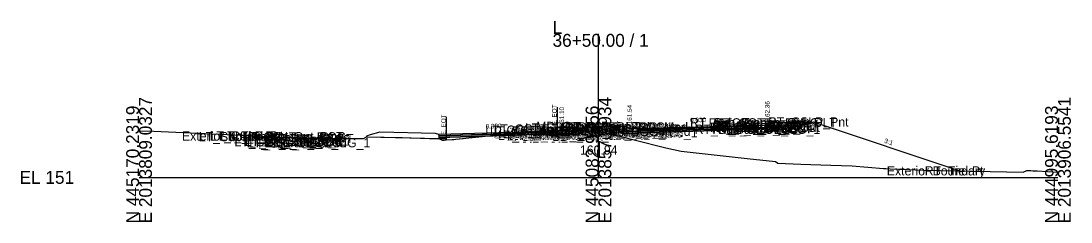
# Model space of a CAD drawing. Extents: x -26 to 4203, y -10 to 9526.
# Drawn here: x 1974.3 to 2202.8, y 6490.3 to 6534 of the extents above; entities that cross this region are included whole.
import ezdxf

# ---------------------------------------------------------------- set-up
doc = ezdxf.new("R2010")
doc.units = 0
for name, color, linetype in [('Default', 7, 'Continuous'), ('Exist CMT Pavement', 7, 'Continuous'), ('Exist Cross Section Cell', 7, 'Continuous'), ('Exist XS Center Line Elevation Label', 7, 'Continuous'), ('Exist XS Ground Line', 7, 'Continuous'), ('Prop CMT Conc Surface', 7, 'Continuous'), ('Prop CMT Concrete Structures', 7, 'Continuous'), ('Prop CMT Pvmt Course 1', 7, 'Continuous'), ('Prop CMT Pvmt Course 1 CG', 7, 'Continuous'), ('Prop CMT Pvmt Course 2', 7, 'Continuous'), ('Prop CMT Pvmt Course 3', 7, 'Continuous'), ('Prop CMT Pvmt Surface', 7, 'Continuous'), ('Prop CMT Slope Grass', 7, 'Continuous'), ('Prop CMT Subgrade Earthwork', 7, 'Continuous'), ('Prop XS Hydro Elevations', 7, 'Continuous'), ('Prop XS Label Text', 7, 'Continuous'), ('Prop XS SE Text', 7, 'Continuous'), ('Prop XS Side Slope Text', 7, 'Continuous'), ('Scratch_Level_0', 7, 'Continuous')]:
    doc.layers.add(name, color=color, linetype=linetype)

msp = doc.modelspace()

# ---------------------------------------------------------------- linework, layer by layer
at = {"layer": 'Exist CMT Pavement'}
for p, q in [((2068.93, 6508.3), (2074.68, 6508.92)), ((2074.68, 6508.92), (2077.91, 6509.23)), ((2077.91, 6509.23), (2081.31, 6509.57)), ((2081.31, 6509.57), (2083.2, 6509.71)), ((2083.2, 6509.71), (2086.07, 6509.95)), ((2086.07, 6509.95), (2089.25, 6510.17)), ((2066.88, 6508.14), (2068.17, 6508.24)), ((2068.17, 6508.24), (2068.54, 6508.26)), ((2068.54, 6508.26), (2068.93, 6508.3))]:
    msp.add_line(p, q, dxfattribs=at)
at = {"layer": 'Exist Cross Section Cell'}
for p, q in [((2100, 6500), (2100, 6531.2)), ((2000, 6500), (2100, 6500)), ((2100, 6500), (2200, 6500))]:
    msp.add_line(p, q, dxfattribs=at)
at = {"layer": 'Exist XS Ground Line'}
msp.add_lwpolyline([(2000, 6510.13), (2003.24, 6510.07), (2020.78, 6509.22), (2032.68, 6508.64), (2035.46, 6508.48), (2035.86, 6508.47), (2038.48, 6508.45), (2048.83, 6508.49), (2049.53, 6508.82), (2057.26, 6508.67), (2063.23, 6508.49), (2064.24, 6508.47), (2065.25, 6508.47), (2065.94, 6508.11), (2066.38, 6508.12), (2066.88, 6508.14), (2068.17, 6508.24), (2068.54, 6508.26), (2068.93, 6508.3), (2070.53, 6508.47), (2071.79, 6508.6), (2072.14, 6508.64), (2072.78, 6508.72), (2074.68, 6508.92), (2077.04, 6509.15), (2077.52, 6509.2), (2077.91, 6509.23), (2080.12, 6509.45), (2080.53, 6509.49), (2081.31, 6509.57), (2083.2, 6509.71), (2084.97, 6509.87), (2086.07, 6509.95), (2086.82, 6510), (2088.13, 6510.09), (2088.95, 6510.15), (2089.99, 6510.22), (2091.81, 6510.35), (2092.29, 6510.37), (2093.35, 6510.4), (2093.91, 6510.37), (2096.91, 6510.18), (2098.05, 6510.1), (2098.72, 6510.04), (2100, 6509.94), (2100.88, 6509.87), (2114.65, 6506.44), (2117.96, 6505.72), (2132.38, 6504.12), (2138.51, 6503.45), (2139.02, 6503.06), (2144.06, 6502.89), (2150.59, 6502.66), (2155.2, 6502.51), (2162.05, 6501.94), (2162.55, 6501.92), (2163.46, 6501.87), (2170.78, 6501.6), (2192.4, 6501.14), (2193.25, 6501.52), (2194.12, 6501.48), (2194.55, 6501.45), (2195.5, 6501.41), (2200, 6501.15)], dxfattribs=at)
at = {"layer": 'Prop CMT Conc Surface'}
for points in [[(2108.75, 6510.6), (2106.75, 6510.54), (2106.75, 6510.71), (2106, 6510.96)], [(2134.75, 6511.38), (2136.75, 6511.36)], [(2136.75, 6511.36), (2136.75, 6511.86), (2137.25, 6511.86)], [(2141.25, 6511.95), (2146.25, 6512.05)], [(2091.25, 6510.08), (2092, 6510.1), (2092, 6510.27), (2092.76, 6510.52)]]:
    msp.add_lwpolyline(points, dxfattribs=at)
at = {"layer": 'Prop CMT Concrete Structures'}
for p, q in [((2049.54, 6508.99), (2049.53, 6508.82)), ((2049.53, 6508.82), (2065.25, 6508.47)), ((2050.29, 6509.24), (2049.54, 6508.99)), ((2052.41, 6509.81), (2050.29, 6509.24)), ((2064.49, 6509.57), (2052.41, 6509.81)), ((2065.24, 6509.32), (2064.49, 6509.57)), ((2065.25, 6509.15), (2065.24, 6509.32)), ((2065.25, 6509.15), (2065.25, 6508.47))]:
    msp.add_line(p, q, dxfattribs=at)
for points in [[(2108.75, 6510.6), (2106.75, 6510.54), (2106.75, 6510.71), (2106, 6510.96)], [(2106, 6510.96), (2106, 6509.94)], [(2134.75, 6511.38), (2136.75, 6511.36), (2136.75, 6511.86), (2137.25, 6511.86)], [(2137.25, 6511.86), (2137.25, 6510.87), (2134.75, 6510.8)], [(2134.75, 6510.8), (2134.75, 6511.38)], [(2146.25, 6512.05), (2141.25, 6511.95)], [(2141.25, 6511.95), (2141.25, 6511.62)], [(2141.25, 6511.62), (2146.25, 6511.72)], [(2146.25, 6511.72), (2146.25, 6512.05)], [(2091.25, 6510.08), (2092, 6510.1), (2092, 6510.27), (2092.76, 6510.52)], [(2091.25, 6509.49), (2091.25, 6510.08)], [(2092.76, 6509.54), (2091.25, 6509.49)], [(2092.76, 6510.52), (2092.76, 6509.54)], [(2106, 6509.94), (2108.75, 6510.02)], [(2108.75, 6510.02), (2108.75, 6510.6)]]:
    msp.add_lwpolyline(points, dxfattribs=at)
at = {"layer": 'Prop CMT Pvmt Course 1'}
for points in [[(2108.75, 6510.6), (2134.75, 6511.38)], [(2134.75, 6511.13), (2108.75, 6510.35)], [(2134.75, 6511.38), (2134.75, 6511.13)], [(2091.25, 6510.08), (2065.24, 6509.3)], [(2065.25, 6509.05), (2091.25, 6509.83)], [(2091.25, 6509.83), (2091.25, 6510.08)], [(2091.25, 6509.83), (2091.25, 6509.83), (2091.25, 6509.83)], [(2108.75, 6510.35), (2108.75, 6510.6)], [(2108.75, 6510.35), (2108.75, 6510.35), (2108.75, 6510.35)]]:
    msp.add_lwpolyline(points, dxfattribs=at)
at = {"layer": 'Prop CMT Pvmt Course 1 CG'}
for points in [[(2091.25, 6509.49), (2093.26, 6509.55), (2093.58, 6509.23)], [(2091.25, 6509.16), (2091.25, 6509.49)], [(2093.58, 6509.23), (2091.25, 6509.16)], [(2108.75, 6510.02), (2105.5, 6509.92), (2105.16, 6509.58)], [(2105.16, 6509.58), (2108.75, 6509.69)], [(2108.75, 6509.69), (2108.75, 6510.02)], [(2134.75, 6510.8), (2137.75, 6510.89), (2138.07, 6510.57)], [(2134.75, 6510.47), (2134.75, 6510.8)], [(2138.07, 6510.57), (2134.75, 6510.47)]]:
    msp.add_lwpolyline(points, dxfattribs=at)
at = {"layer": 'Prop CMT Pvmt Course 2'}
for points in [[(2108.75, 6510.35), (2134.75, 6511.13)], [(2134.75, 6511.13), (2134.75, 6510.8)], [(2091.25, 6509.83), (2065.25, 6509.05)], [(2065.25, 6508.71), (2091.25, 6509.49)], [(2091.25, 6509.49), (2091.25, 6509.83)], [(2134.75, 6510.8), (2108.75, 6510.02)], [(2108.75, 6510.02), (2108.75, 6510.35)]]:
    msp.add_lwpolyline(points, dxfattribs=at)
at = {"layer": 'Prop CMT Pvmt Course 3'}
msp.add_line((2089.25, 6509.1), (2089.25, 6509.49), dxfattribs=at)
for points in [[(2091.25, 6509.49), (2065.25, 6508.71)], [(2089.25, 6509.1), (2091.25, 6509.16)], [(2091.25, 6509.16), (2091.25, 6509.49)], [(2108.75, 6510.02), (2134.75, 6510.8)], [(2134.75, 6510.47), (2108.75, 6509.69)], [(2108.75, 6509.69), (2108.75, 6510.02)], [(2134.75, 6510.8), (2134.75, 6510.47)], [(2065.25, 6508.38), (2066.88, 6508.43)]]:
    msp.add_lwpolyline(points, dxfattribs=at)
at = {"layer": 'Prop CMT Pvmt Surface'}
for points in [[(2108.75, 6510.6), (2134.75, 6511.38)], [(2091.25, 6510.08), (2065.24, 6509.3)]]:
    msp.add_lwpolyline(points, dxfattribs=at)
at = {"layer": 'Prop CMT Slope Grass'}
for points in [[(2092.76, 6510.52), (2099.38, 6511.09)], [(2106, 6510.96), (2099.38, 6511.09)], [(2137.25, 6511.86), (2146.75, 6512.05)], [(2146.75, 6512.05), (2178.61, 6501.43)]]:
    msp.add_lwpolyline(points, dxfattribs=at)
at = {"layer": 'Prop CMT Subgrade Earthwork'}
for p, q in [((2089.25, 6509.1), (2089.25, 6510.17)), ((2065.25, 6508.38), (2065.25, 6508.47)), ((2066.88, 6508.14), (2066.88, 6508.43))]:
    msp.add_line(p, q, dxfattribs=at)
for points in [[(2103.73, 6511.01), (2105.16, 6509.58)], [(2134.75, 6510.47), (2138.07, 6510.57), (2139.41, 6511.91)], [(2091.25, 6509.16), (2089.25, 6509.1)], [(2093.58, 6509.23), (2091.25, 6509.16)], [(2091.25, 6509.16), (2091.25, 6509.16)], [(2091.25, 6509.16), (2091.25, 6509.16)], [(2095.07, 6510.72), (2093.58, 6509.23)], [(2105.16, 6509.58), (2108.75, 6509.69)], [(2108.75, 6509.69), (2134.75, 6510.47)], [(2108.75, 6509.69), (2108.75, 6509.69)], [(2108.75, 6509.69), (2108.75, 6509.69)], [(2134.75, 6510.47), (2134.75, 6510.47)], [(2066.88, 6508.43), (2065.25, 6508.38)]]:
    msp.add_lwpolyline(points, dxfattribs=at)
at = {"layer": 'Prop XS Label Text'}
for p, q in [((2090.99, 6515.29), (2090.99, 6510.29)), ((2066.88, 6513.14), (2066.88, 6508.14))]:
    msp.add_line(p, q, dxfattribs=at)

# ---------------------------------------------------------------- texts
at = {"layer": 'Default'}
msp.add_text('-', height=0.0001, dxfattribs=at).set_placement((2000, 6500))
at = {"layer": 'Exist Cross Section Cell'}
for s, p in [('L', (2090, 6531.2)), ('36+50.00 / 1', (2090, 6528.4)), ('EL 151', (1974, 6498.6))]:
    msp.add_text(s, height=2.8, dxfattribs=at).set_placement(p)
for s, p in [('E 2013809.0327', (2002.8, 6490)), ('E 2013857.7934', (2102.8, 6490)), ('E 2013906.5541', (2202.8, 6490)), ('N 445170.2319', (2000, 6490)), ('N 445082.9256', (2100, 6490)), ('N 444995.6193', (2200, 6490))]:
    msp.add_text(s, height=2.8, rotation=90, dxfattribs=at).set_placement(p)
at = {"layer": 'Exist XS Center Line Elevation Label'}
msp.add_text('160.94', height=2, dxfattribs=at).set_placement((2095.96, 6504.94))
at = {"layer": 'Prop XS Hydro Elevations'}
for s, p in [('161.54', (2107.25, 6511.54)), ('162.36', (2137.25, 6512.36)), ('161.10', (2092.5, 6511.1))]:
    msp.add_text(s, height=1, rotation=90, dxfattribs=at).set_placement(p)
at = {"layer": 'Prop XS Label Text'}
for p in [(2090.89, 6511.31), (2066.78, 6509.16)]:
    msp.add_text('E. EOT', height=1, rotation=90, dxfattribs=at).set_placement(p)
at = {"layer": 'Prop XS SE Text'}
for rotation, p in [(1.7181, (2075.45, 6510.6)), (1.7184, (2119.97, 6511.94))]:
    msp.add_text('0.030', height=1, rotation=rotation, dxfattribs=at).set_placement(p)
at = {"layer": 'Prop XS Side Slope Text'}
msp.add_text('3:1', height=1, rotation=341.5651, dxfattribs=at).set_placement((2162.11, 6507.56))
at = {"layer": 'Scratch_Level_0'}
for s, p in [('LT_CG_Top_Face_Med', (2075.37, 6509.27)), ('LT_CG_Top_Gut_Med', (2076.35, 6509.1)), ('LT_CG_Top_BOC_Med', (2077.15, 6509.52)), ('LT_PV1_PGL', (2083.03, 6509.08)), ('LT_Sub_DLT_In', (2084.01, 6509.72)), ('MD_Crown Point', (2086.45, 6510.09)), ('RT_CG_Top_BOC_Med', (2090.35, 6509.96)), ('RT_CG_Bot BOC In', (2091.84, 6508.94)), ('RT_CG_Top_BOC In', (2091.97, 6509.96)), ('RT_CG_Top FOC In', (2092.61, 6509.71)), ('RT_Sub_DLT_In', (2092.63, 6510.01)), ('RT_CG_Top_Gut In', (2092.64, 6509.54)), ('RT_CG1_Shelf_In', (2093.63, 6508.92)), ('RT_CG_Bot_IE_Med', (2094.77, 6509.02)), ('RT_PV2_OEEOP', (2098.01, 6509.35)), ('RT_PV3_OEEOP', (2098.01, 6509.02)), ('RT_PV2_IEEOP', (2098.66, 6509.35)), ('RT_PV2_PGL', (2099.92, 6509.35)), ('RT_PV1_PGL', (2100.48, 6509.6)), ('RT_Sub_Trench_Out_DLT', (2119.93, 6510.91)), ('RT_Sub_OEOT_CG_1', (2120.92, 6509.47)), ('RT_CG_Top_Face', (2123.96, 6510.86)), ('RT_CG1_Shelf_Out', (2124.25, 6509.89)), ('RT_CG_Bot_IE', (2124.62, 6509.8)), ('RT_Sub_OEOT', (2124.78, 6509.47)), ('RT_PV2_OEOT', (2124.88, 6510.13)), ('RT_PV3_OEOT', (2124.88, 6509.8)), ('RT_CG_Top_Gut', (2124.94, 6510.36)), ('RT_PV1_OEOT', (2125.44, 6510.38)), ('RT_CG_Top_BOC', (2125.49, 6510.86)), ('RT_CG_Bot_BOC', (2125.52, 6509.87)), ('RT_Sub_OEOP', (2128.14, 6509.57)), ('RT_CSLP_Pnt', (2136.88, 6511.05)), ('Exterior Boundary', (2009.34, 6508)), ('LT_Sub_Trench_Out_DLT', (2013.01, 6507.86)), ('LT_CSLP_Pnt', (2015.38, 6508.01)), ('LT_Tie_Pt', (2017.64, 6508)), ('LT_CG1_Shelf_Out', (2020.76, 6506.78)), ('LT_CG_Top_Face', (2022.47, 6507.82)), ('LT_CG_Top_BOC', (2022.99, 6507.82)), ('LT_CG_Bot_BOC', (2023.02, 6506.8)), ('LT_Sub_OEOT_CG_1', (2023.43, 6506.54)), ('LT_CG_Top_Gut', (2023.44, 6507.32)), ('LT_CG_Bot_IE', (2027.12, 6506.87)), ('LT_Sub_OEOT', (2027.29, 6506.54)), ('LT_PV2_OEOT', (2027.38, 6507.21)), ('LT_PV3_OEOT', (2027.38, 6506.87)), ('LT_PV1_OEOT', (2027.95, 6507.46)), ('LT_CG_Bot_BOC_Med', (2077.18, 6508.54)), ('LT_CG_Bot_IE_Med', (2077.31, 6508.49)), ('LT_Sub_IEOT_CG_1', (2078.12, 6508.16)), ('LT_Sub_OEEOP', (2080.46, 6508.16)), ('LT_PV2_OEEOP', (2080.56, 6508.83)), ('LT_PV3_OEEOP', (2080.56, 6508.49)), ('LT_Sub_IEEOP', (2081.11, 6508.16)), ('LT_PV2_IEEOP', (2081.2, 6508.83)), ('LT_CG1_Shelf_In', (2081.43, 6508.55)), ('LT_Sub_PGL', (2082.37, 6508.16)), ('LT_PV2_PGL', (2082.46, 6508.83)), ('LT_Sub_IEOP', (2084.34, 6508.23)), ('RT_Sub_IEOT_CG_1', (2095.57, 6508.69)), ('RT_Sub_IEOP', (2095.86, 6508.58)), ('RT_Sub_OEEOP', (2097.92, 6508.69)), ('RT_Sub_IEEOP', (2098.56, 6508.69)), ('RT_Sub_PGL', (2099.82, 6508.69)), ('LT_Sub_OEOP', (2023.97, 6506.44)), ('Exterior Boundary', (2162.75, 6500.43)), ('RT_Tie_Pt', (2171, 6500.43))]:
    msp.add_text(s, height=2, dxfattribs=at).set_placement(p)

doc.saveas('drawing.dxf')
